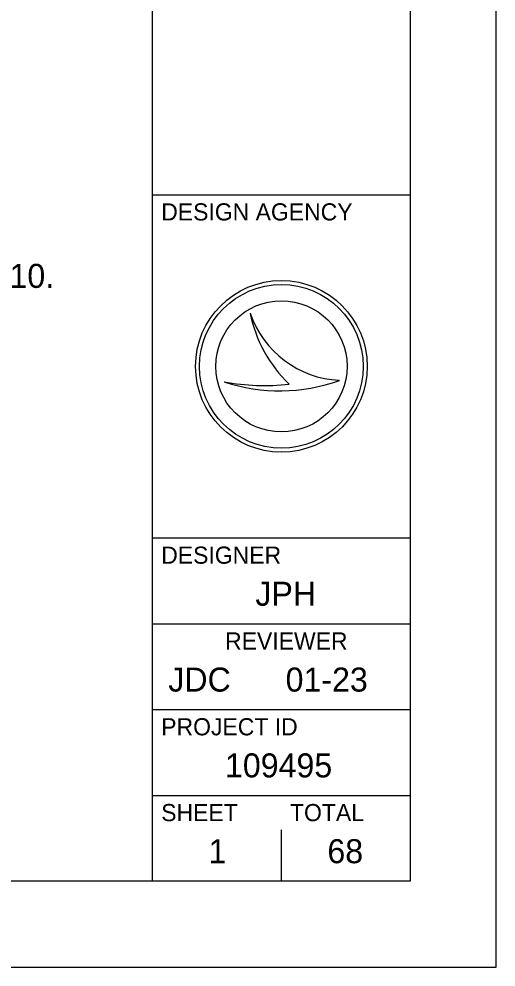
# Model space of a CAD drawing. Extents: x -10 to 158, y 8 to 33.
# Drawn here: x 155.23 to 158, y 10.96 to 16.49 of the extents above; entities that cross this region are included whole.
import ezdxf

# ---------------------------------------------------------------- set-up
doc = ezdxf.new("R2010")
doc.units = 0
for name, color, linetype in [('SH_Border', 7, 'Continuous'), ('SH_Cut_Line', 7, 'Continuous'), ('SH_Data', 7, 'Continuous')]:
    doc.layers.add(name, color=color, linetype=linetype)

msp = doc.modelspace()

# ---------------------------------------------------------------- linework, layer by layer
at = {"layer": 'SH_Border'}
for p, q in [((156.0038, 11.4623), (156.0038, 32.4623)), ((156.0038, 15.4623), (157.5038, 15.4623)), ((156.0038, 13.4623), (157.5038, 13.4623)), ((156.0038, 12.9623), (157.5038, 12.9623)), ((156.0038, 12.4623), (157.5038, 12.4623)), ((156.0038, 11.9623), (157.5038, 11.9623))]:
    msp.add_line(p, q, dxfattribs=at)
msp.add_lwpolyline([(125.5038, 32.4623), (157.5038, 32.4623), (157.5038, 11.4623), (125.5038, 11.4623)], close=True, dxfattribs=at)
at = {"layer": 'SH_Cut_Line'}
msp.add_lwpolyline([(124.0038, 10.9623), (158.0038, 10.9623), (158.0038, 32.9623), (124.0038, 32.9623)], close=True, dxfattribs=at)
at = {"layer": 'SH_Data'}
for p, q in [((156.5713, 14.7719), (156.5713, 14.7719)), ((156.7538, 14.4623), (156.7538, 14.4623)), ((156.421, 14.3718), (156.421, 14.3719)), ((157.0911, 14.3808), (157.0912, 14.3808)), ((156.7538, 11.4623), (156.7538, 11.7623)), ((156.3788, 11.6373), (156.3788, 11.6373))]:
    msp.add_line(p, q, dxfattribs=at)
for radius in [0.5, 0.4768, 0.4768, 0.3822]:
    msp.add_circle((156.7538, 14.4623), radius, dxfattribs=at)
for centre, radius, start, end in [((157.1198, 14.96), 0.5798, 198.9257, 198.9319), ((157.3505, 14.9324), 0.7956, 191.6379, 191.6421), ((157.1198, 14.96), 0.5798, 198.9319, 267.1657), ((157.3505, 14.9324), 0.7956, 191.6421, 226.0947), ((156.7433, 15.3323), 1.0131, 251.4527, 251.4576), ((156.6518, 15.6167), 1.2661, 259.4964, 259.4995), ((156.7433, 15.3323), 1.0131, 251.4576, 290.0832), ((156.6518, 15.6167), 1.2661, 259.4995, 276.6672)]:
    msp.add_arc(centre, radius, start, end, dxfattribs=at)

# ---------------------------------------------------------------- texts
for s, height, p in [('DESIGN AGENCY', 0.1, (156.0538, 15.3123)), ('DETOURS WILL BE PROVIDED AS INDICATED ON SHEET 10.', 0.14, (150.0104, 14.9195)), ('DESIGNER', 0.1, (156.0538, 13.3123)), ('JPH', 0.14, (156.6022, 13.0673)), ('REVIEWER', 0.1, (156.4257, 12.8123)), ('JDC', 0.14, (156.095, 12.5673)), ('01-23', 0.14, (156.7783, 12.5673)), ('PROJECT ID', 0.1, (156.0538, 12.3123)), ('109495', 0.14, (156.4251, 12.0673)), ('SHEET', 0.1, (156.0538, 11.8123)), ('TOTAL', 0.1, (156.8038, 11.8123)), ('1', 0.14, (156.329, 11.5673)), ('68', 0.14, (157.0216, 11.5673))]:
    msp.add_text(s, height=height, dxfattribs=at).set_placement(p)

doc.saveas('drawing.dxf')
